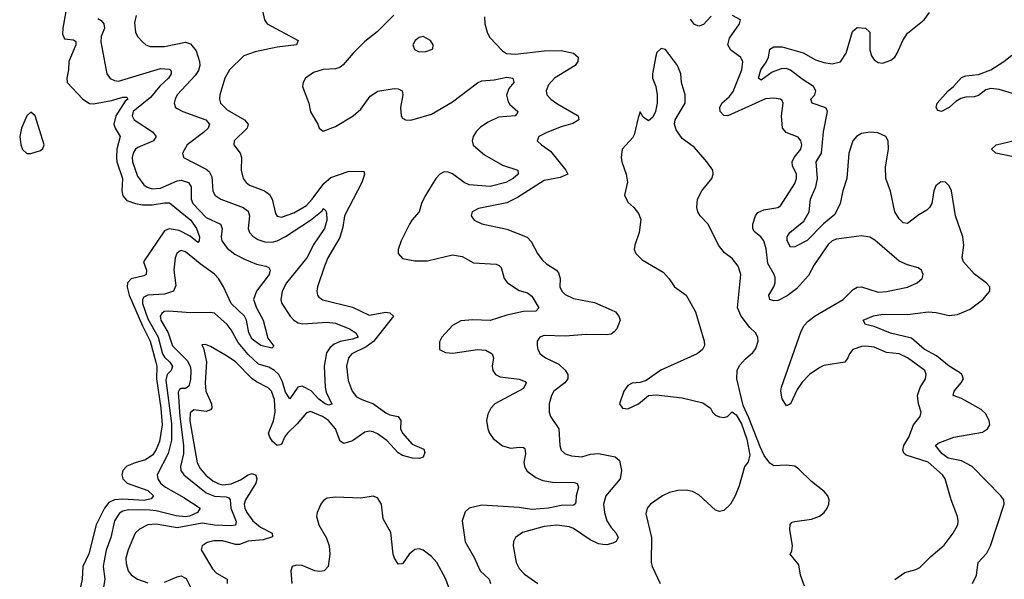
# Model space of a CAD drawing. Header units: inches. Extents: x 1843162 to 1959474, y 907081 to 1016326.
# Tile 314 of 656: x 1934036 to 1938754, y 922529 to 925210. Entities that reach past the tile are written whole.
import ezdxf

# ---------------------------------------------------------------- set-up
doc = ezdxf.new("R2010")
doc.units = ezdxf.units.IN
doc.header["$MEASUREMENT"] = 0
doc.layers.add('B9932', color=7, linetype='Continuous')

msp = doc.modelspace()

# ---------------------------------------------------------------- linework, layer by layer
at = {"layer": 'B9932', "color": 5}
for points, elevation in [([(1935194.8, 925274.8), (1935208.5, 925210), (1935221.7, 925190), (1935370.3, 925110), (1935362.3, 925090), (1935270, 925078.3), (1935164, 925056), (1935110, 925036.4), (1935041.3, 924970), (1935018.9, 924930), (1934994.7, 924850), (1934993, 924830), (1934998.5, 924810), (1935030, 924779), (1935114, 924730), (1935131.3, 924710), (1935125.2, 924690), (1935064, 924630), (1935061.7, 924610), (1935092, 924570), (1935098.5, 924550), (1935097.6, 924490), (1935107.5, 924450), (1935120.7, 924430), (1935137.9, 924417.9), (1935209.6, 924389.6), (1935232.6, 924372.6), (1935245.6, 924350), (1935261.1, 924281.1), (1935270, 924268.2), (1935290, 924263.7), (1935350, 924284.2), (1935410, 924320.5), (1935437.9, 924350), (1935493.9, 924426.1), (1935526.2, 924453.8), (1935610, 924483.3), (1935684.9, 924484.9), (1935688.9, 924468.9), (1935675.2, 924430), (1935591.7, 924270), (1935584.1, 924215.9), (1935570, 924167.1), (1935512.9, 924070), (1935495.9, 924030), (1935463.5, 923930), (1935459.7, 923910), (1935463.2, 923890), (1935470, 923880.3), (1935488.7, 923868.7), (1935630, 923832.8), (1935710, 923795.3), (1935790, 923809.6), (1935810, 923806.2), (1935826.8, 923790), (1935732.1, 923667.9), (1935696.5, 923643.5), (1935627.2, 923610), (1935611.5, 923590), (1935601.3, 923550), (1935610, 923482), (1935629.3, 923430), (1935650, 923403.9), (1935674.9, 923390), (1935731.8, 923370), (1935790, 923326.5), (1935810, 923317.6), (1935850.4, 923310), (1935862.9, 923290), (1935860.8, 923250), (1935870.2, 923230), (1935916.8, 923176.8), (1935972.6, 923152.6), (1935977.3, 923137.3), (1935970, 923114.5), (1935952.5, 923107.5), (1935919, 923110), (1935870, 923123), (1935850, 923135), (1935794.6, 923194.6), (1935750, 923227), (1935730, 923236.4), (1935710, 923238.4), (1935690, 923233.6), (1935630, 923192.4), (1935590, 923179.6), (1935571.3, 923191.3), (1935549.5, 923250), (1935515.4, 923290), (1935487.1, 923310), (1935430, 923332.9), (1935410, 923326.6), (1935366.2, 923273.8), (1935318.5, 923230), (1935304.4, 923210), (1935290, 923175.1), (1935270, 923170.9), (1935247.7, 923190), (1935234.3, 923210), (1935228.8, 923230), (1935251.4, 923288.6), (1935260.7, 923330), (1935256.8, 923390), (1935242.2, 923430), (1935226.6, 923446.6), (1935170, 923474.8), (1935150, 923490.4), (1935070, 923571), (1935030, 923599), (1934950, 923643.9), (1934926.6, 923653.4), (1934908.1, 923651.9), (1934917, 923637), (1934931.3, 923571.3), (1934924, 923470), (1934927.7, 923430), (1934955, 923370), (1934956, 923350), (1934950, 923341.5), (1934930, 923333.9), (1934870, 923341.8), (1934852.6, 923327.4), (1934850.8, 923289.2), (1934887.1, 923087.1), (1934900.6, 923060.6), (1934927.8, 923027.8), (1934960.7, 923000.7), (1934990, 922986.4), (1935010, 922982.7), (1935050, 922987.3), (1935094.4, 923005.6), (1935130, 923030.1), (1935150, 923036.2), (1935168.2, 923028.2), (1935173.1, 923010), (1935168.2, 922990), (1935117.2, 922910), (1935112, 922890), (1935115.4, 922870), (1935123.9, 922850), (1935153.3, 922810), (1935190, 922779.2), (1935245.4, 922750), (1935247.7, 922732.3), (1935202, 922718), (1935130, 922712.1), (1935090, 922696.4), (1935070, 922696.9), (1935010, 922713), (1934965.8, 922714.2), (1934933.8, 922706.2), (1934910.3, 922689.7), (1934905.3, 922670), (1934959.1, 922579.1), (1934979.5, 922559.5), (1935030.2, 922530), (1935030.7, 922510)], 580), ([(1934257.5, 925250), (1934242.1, 925170), (1934241, 925141), (1934250, 925118.2), (1934294.1, 925114.1), (1934305.1, 925105.1), (1934304.7, 925090), (1934271.3, 925010), (1934270.3, 924970), (1934262, 924930), (1934263.7, 924910), (1934338.5, 924830), (1934370, 924808.3), (1934390, 924807.2), (1934476.3, 924823.7), (1934530, 924839.8), (1934550, 924839.5), (1934553.4, 924830), (1934540.6, 924819.4), (1934496.2, 924750), (1934486.7, 924710), (1934493.2, 924690), (1934518.1, 924650), (1934501.8, 924590), (1934499.4, 924550), (1934501.8, 924530), (1934528, 924450), (1934525, 924390), (1934530, 924366.3), (1934550, 924344.7), (1934590.1, 924330.1), (1934623.6, 924323.6), (1934670, 924322.7), (1934730, 924333.4), (1934753.3, 924333.3), (1934856, 924250), (1934883.3, 924210), (1934897.3, 924170), (1934896.5, 924150), (1934890, 924142.8), (1934853.4, 924173.4), (1934799.7, 924199.7), (1934751.6, 924208.4), (1934730, 924199.2), (1934628.7, 924050), (1934642.8, 924010), (1934642.2, 923990), (1934630, 923983), (1934570.5, 923969.5), (1934553.3, 923950), (1934550.9, 923929.1), (1934560.5, 923890), (1934623.9, 923743.9), (1934661.5, 923670), (1934688.7, 923570), (1934693.1, 923550), (1934691.7, 923490), (1934712.7, 923350), (1934718.5, 923270), (1934705.5, 923190), (1934690, 923150.5), (1934673.7, 923126.3), (1934638.6, 923101.4), (1934590, 923088.1), (1934550, 923070.7), (1934530.7, 923050), (1934525, 923030), (1934529.6, 923010), (1934551, 922990), (1934650, 922954.5), (1934677.5, 922930), (1934665.4, 922914.6), (1934632.4, 922907.6), (1934530, 922913.1), (1934490, 922910.5), (1934463.4, 922896.6), (1934442.3, 922870), (1934402.6, 922790), (1934368, 922652), (1934338.2, 922590), (1934334.9, 922530), (1934322.3, 922470)], 520), ([(1934410, 925215.7), (1934426.6, 925206.6), (1934439.8, 925190), (1934441.6, 925170), (1934425.9, 925130), (1934424, 925104), (1934454, 924950), (1934470, 924929.1), (1934490, 924919.1), (1934510, 924916.3), (1934710, 924975.9), (1934752.5, 924972.5), (1934758.7, 924970), (1934761.5, 924961.5), (1934762.3, 924950), (1934748.3, 924930), (1934707.9, 924892.1), (1934662.2, 924837.8), (1934579.1, 924770), (1934574.2, 924750), (1934585, 924730), (1934672.7, 924672.7), (1934689.2, 924650), (1934676.5, 924630), (1934601.6, 924598.4), (1934590.1, 924589.9), (1934579.2, 924570), (1934574.4, 924550), (1934575.8, 924530), (1934600.9, 924460.9), (1934630, 924419.2), (1934647.3, 924407.3), (1934670, 924400.1), (1934710, 924402.8), (1934790, 924438.1), (1934810, 924441.5), (1934844.7, 924430), (1934857.7, 924410), (1934857.4, 924350), (1934866, 924330), (1934930, 924262.7), (1934997.8, 924230), (1935005.4, 924210), (1935001.4, 924170), (1935004.6, 924150), (1935030, 924115.6), (1935066.8, 924086.8), (1935110, 924064.8), (1935170, 924039.7), (1935214.8, 924030), (1935230, 924022.4), (1935236.9, 924010), (1935230.8, 923990), (1935170.1, 923910), (1935157, 923870), (1935171.3, 923830), (1935203.2, 923770), (1935224.5, 923684.5), (1935254.4, 923645.6), (1935243.6, 923636.4), (1935191.2, 923648.8), (1935150, 923679.3), (1935134.5, 923710), (1935123.1, 923770), (1935113.6, 923790), (1935048.6, 923850), (1935012.5, 923930), (1934988.1, 923970), (1934970, 923991.6), (1934900.5, 924040.5), (1934830, 924097.8), (1934810, 924103.9), (1934800.7, 924099.3), (1934789.4, 924090.6), (1934780.2, 924070), (1934774.3, 924010), (1934783.5, 923936.5), (1934772.9, 923910), (1934730, 923895.3), (1934650, 923890.9), (1934630, 923881.2), (1934625, 923870), (1934625, 923850), (1934650, 923776.4), (1934698.9, 923690), (1934719.6, 923610), (1934730, 923593.6), (1934755.6, 923570), (1934767.4, 923550), (1934761.2, 923530), (1934743, 923510), (1934736.6, 923483.4), (1934763.9, 923276.1), (1934764.1, 923195.9), (1934747.5, 923132.5), (1934695.4, 923030), (1934697.4, 923010), (1934710.8, 922990), (1934735.3, 922970), (1934821.9, 922921.9), (1934900.7, 922870), (1934888.1, 922850), (1934850, 922831.6), (1934830, 922828.9), (1934786.2, 922833.8), (1934690, 922858), (1934658.9, 922861.1), (1934557.2, 922862.8), (1934530, 922856.1), (1934514.2, 922845.8), (1934490, 922809.7), (1934472.1, 922730), (1934450.8, 922669.2), (1934438.7, 922610), (1934435.9, 922590), (1934443.8, 922530), (1934437.5, 922490)], 540), ([(1934593.8, 925230), (1934585.5, 925194.5), (1934591.1, 925151.1), (1934600.3, 925130), (1934623.9, 925103.9), (1934640.4, 925090), (1934661.4, 925081.4), (1934730, 925081), (1934830, 925101.9), (1934853.8, 925093.8), (1934881.3, 925061.3), (1934897.2, 925010), (1934898.8, 924990), (1934892.5, 924967.5), (1934876.7, 924943.3), (1934791.2, 924850), (1934780.7, 924830), (1934776.5, 924810), (1934783.1, 924790), (1934790, 924784.7), (1934818.4, 924770), (1934927.4, 924730), (1934946, 924710), (1934938.4, 924690), (1934917.1, 924670), (1934838.8, 924610), (1934815.3, 924570), (1934820.4, 924550), (1934930, 924494.4), (1934943.3, 924483.3), (1934957.4, 924457.4), (1934962, 924390), (1934971.3, 924370), (1935000.3, 924350), (1935107.2, 924310), (1935130, 924293.6), (1935136.4, 924270), (1935130.8, 924210), (1935136.6, 924190), (1935152.4, 924172.4), (1935176.8, 924156.8), (1935210, 924145.4), (1935245, 924145), (1935270, 924151.4), (1935310, 924172.1), (1935430.2, 924249.8), (1935484.7, 924295.3), (1935490, 924304.9), (1935499.7, 924299.7), (1935506.6, 924286.6), (1935508.5, 924250), (1935496.4, 924210), (1935445.4, 924134.6), (1935411.3, 924068.7), (1935315.1, 923950), (1935293.8, 923910), (1935287.7, 923867.7), (1935292.7, 923850), (1935331.8, 923790), (1935350.2, 923770), (1935370, 923758.6), (1935393.2, 923753.2), (1935510, 923761.9), (1935550, 923756.4), (1935616.1, 923730), (1935646.9, 923710), (1935657.5, 923690), (1935630, 923679), (1935571.8, 923668.2), (1935543.6, 923656.4), (1935521.4, 923638.6), (1935505.8, 923614.2), (1935495.6, 923550), (1935500.5, 923450), (1935505.3, 923425.3), (1935531, 923369), (1935516.6, 923363.4), (1935499.8, 923370), (1935470, 923392.7), (1935432.7, 923432.7), (1935390, 923454.8), (1935368.3, 923450), (1935330, 923393.5), (1935310, 923425.3), (1935295.9, 923475.9), (1935278.3, 923510), (1935257.1, 923530), (1935230, 923545.3), (1935180.5, 923560.5), (1935130, 923605.5), (1935083.6, 923663.6), (1935050, 923723.8), (1935030, 923749.8), (1934970, 923804.4), (1934950, 923808.2), (1934854.4, 923805.6), (1934750, 923814.5), (1934728.4, 923811.6), (1934716.8, 923803.2), (1934708.7, 923790), (1934712.5, 923770), (1934747.8, 923710), (1934767.9, 923647.9), (1934838.1, 923578.1), (1934852.5, 923550), (1934855.8, 923530), (1934854, 923486), (1934846.1, 923453.9), (1934830, 923442.7), (1934810, 923443.4), (1934801.6, 923438.4), (1934794.8, 923425.2), (1934802.9, 923310), (1934820.9, 923170), (1934820.1, 923130), (1934806.2, 923070), (1934808.1, 923050), (1934822.7, 923030), (1934930, 922943.4), (1934970, 922927.3), (1935024.8, 922924.8), (1935038.9, 922918.9), (1935045.3, 922910), (1935047.2, 922870), (1935073.7, 922806.3), (1935070.5, 922789.5), (1935050, 922785.3), (1934970, 922788.8), (1934910, 922798.9), (1934790, 922775.8), (1934690, 922793.4), (1934650, 922789.9), (1934609.7, 922770.3), (1934589.4, 922750), (1934555.1, 922670), (1934544.1, 922630), (1934545.6, 922605.6), (1934555.5, 922570), (1934570.1, 922550.1), (1934600.3, 922530), (1934650, 922512.3)], 560), ([(1935828.2, 925231.8), (1935748.6, 925151.4), (1935690, 925105.3), (1935633.2, 925050), (1935586.7, 924993.3), (1935570, 924981.5), (1935550, 924975.4), (1935490, 924972), (1935443.1, 924956.9), (1935406, 924930), (1935394, 924910), (1935391.3, 924890), (1935421, 924810), (1935430, 924768.9), (1935464.4, 924710), (1935470.3, 924690.3), (1935490, 924675.8), (1935550, 924697.7), (1935634.2, 924750), (1935670, 924782.2), (1935715.6, 924844.4), (1935752, 924868), (1935830, 924880.5), (1935850, 924879.3), (1935868.5, 924870), (1935871.2, 924850), (1935860.2, 924790), (1935863.5, 924750), (1935870, 924738.7), (1935884.9, 924730), (1935910, 924728.8), (1936010, 924757.7), (1936110, 924815.9), (1936230, 924907.3), (1936250, 924916.6), (1936310, 924922), (1936370, 924934.6), (1936399.1, 924930), (1936404.6, 924910), (1936380, 924880), (1936368.4, 924848.4), (1936376.4, 924816.4), (1936384.1, 924804.1), (1936423.6, 924770), (1936419.3, 924760.7), (1936410, 924749.9), (1936330, 924743.7), (1936281.1, 924718.9), (1936244.7, 924695.3), (1936224.4, 924675.6), (1936208.9, 924651.1), (1936204.3, 924630), (1936209.6, 924609.6), (1936263, 924563), (1936350, 924513.3), (1936423.8, 924490), (1936425.3, 924470), (1936401.1, 924450), (1936365.5, 924430), (1936290, 924410.9), (1936190, 924419.2), (1936165.7, 924430), (1936110, 924471), (1936090, 924479.1), (1936070, 924480.7), (1936050, 924470.8), (1936030, 924449.7), (1935977.2, 924362.8), (1935961.2, 924330), (1935950, 924289.7), (1935915.3, 924250), (1935904, 924230), (1935863.2, 924150), (1935850.3, 924110), (1935850.4, 924090), (1935870, 924066), (1935930, 924054.2), (1935990, 924054.3), (1936110, 924083.5), (1936155.7, 924075.7), (1936210, 924045), (1936318.6, 924038.6), (1936333.1, 924033.1), (1936342.8, 924022.8), (1936358.3, 923970), (1936374, 923950), (1936430, 923912.6), (1936470, 923901.8), (1936490, 923885.8), (1936523.2, 923830), (1936510, 923814.5), (1936450, 923812.9), (1936370, 923794.5), (1936290, 923768.5), (1936206.9, 923773.1), (1936150, 923767), (1936110, 923744.7), (1936059.3, 923690), (1936047.7, 923667.7), (1936047.7, 923630), (1936076.1, 923616.1), (1936111.9, 923611.9), (1936229.9, 923630.1), (1936270, 923626.8), (1936300.6, 923610), (1936306, 923590), (1936299.8, 923550), (1936303.2, 923530), (1936315.5, 923510), (1936338.8, 923498.8), (1936428.8, 923488.8), (1936457.5, 923477.5), (1936462.4, 923470), (1936450, 923443.8), (1936313.1, 923370), (1936293.1, 923350), (1936279.5, 923320.5), (1936273.6, 923290), (1936279.1, 923250), (1936286.9, 923230), (1936304.7, 923204.7), (1936350, 923168), (1936390, 923157.7), (1936430, 923163), (1936450, 923161.5), (1936456.2, 923156.2), (1936459.2, 923130), (1936452.5, 923090), (1936454.3, 923070), (1936467.7, 923047.7), (1936510, 923016.3), (1936542.9, 923002.9), (1936590, 922994.1), (1936693.8, 922993.8), (1936708.2, 922988.2), (1936713.5, 922970), (1936702.1, 922930), (1936700.4, 922899.6), (1936697.8, 922890), (1936690, 922884.6), (1936630, 922883.4), (1936570, 922870.3), (1936490, 922864.1), (1936430, 922873.4), (1936250, 922883.9), (1936190.4, 922870), (1936170, 922852.4), (1936157.1, 922810), (1936170, 922708.2), (1936213.4, 922633.4), (1936242, 922570), (1936285.1, 922530), (1936291.9, 922510)], 620), ([(1936263.4, 925223.4), (1936265.7, 925190), (1936275.8, 925150), (1936286.7, 925126.7), (1936350, 925060.3), (1936368.7, 925048.7), (1936410, 925045.7), (1936550, 925060.7), (1936630, 925063.3), (1936689.2, 925049.2), (1936712.4, 925030), (1936710.4, 925010), (1936698, 924990), (1936599.5, 924930), (1936570, 924897.6), (1936558.9, 924870), (1936562.6, 924850), (1936581.1, 924830), (1936610, 924808.4), (1936712.7, 924750), (1936715.8, 924730), (1936687, 924713), (1936630, 924697.5), (1936561.6, 924670), (1936523.8, 924650), (1936516.4, 924630), (1936536.4, 924610), (1936579.8, 924579.8), (1936653.8, 924490), (1936662, 924470), (1936626.5, 924453.5), (1936550, 924439.6), (1936421.7, 924358.3), (1936370, 924332.1), (1936234, 924306), (1936204.9, 924290), (1936199.1, 924270), (1936214, 924250), (1936250, 924232), (1936370, 924206.5), (1936467.7, 924167.7), (1936487.1, 924147.1), (1936516.9, 924090), (1936539.3, 924059.3), (1936560.3, 924040.3), (1936608.5, 924010), (1936618.2, 923998.2), (1936625.8, 923970), (1936624.4, 923930), (1936634, 923910), (1936650, 923894), (1936690, 923874.5), (1936790, 923855.9), (1936870, 923820.2), (1936890.4, 923810), (1936906.7, 923790), (1936913.4, 923770), (1936898, 923730), (1936885.5, 923714.5), (1936870, 923704.4), (1936850, 923699.9), (1936750, 923701.5), (1936650, 923693.7), (1936550, 923697.2), (1936528, 923690), (1936516.4, 923670), (1936515.8, 923650), (1936518.4, 923630), (1936530.4, 923610), (1936554.9, 923590), (1936619.5, 923559.5), (1936650.6, 923530.6), (1936662, 923510), (1936662.8, 923490), (1936648.8, 923471.2), (1936595.5, 923430), (1936583.9, 923410), (1936572.6, 923370), (1936572.8, 923330), (1936580.3, 923310), (1936619, 923250), (1936624.4, 923170), (1936630, 923148.2), (1936650.2, 923130.2), (1936680.8, 923120.8), (1936730, 923116.3), (1936771.4, 923128.6), (1936810, 923131.8), (1936890, 923115.9), (1936910, 923099), (1936919.6, 923050), (1936913.4, 923010), (1936844.3, 922930), (1936834.3, 922890), (1936838.6, 922850), (1936850.1, 922810), (1936870, 922776.9), (1936894.8, 922750), (1936903.2, 922730), (1936899.6, 922720.4), (1936894.2, 922710), (1936877.9, 922702.1), (1936850, 922695.1), (1936830, 922695.8), (1936810, 922699.9), (1936770, 922718.5), (1936690, 922772.2), (1936670, 922780.9), (1936610, 922788.4), (1936550, 922782.9), (1936446, 922754), (1936412, 922730), (1936402.8, 922710), (1936401.3, 922690), (1936414.7, 922610), (1936430, 922581.3), (1936454.8, 922554.8), (1936519.5, 922510)], 640), ([(1937350, 925226.3), (1937312.3, 925187.7), (1937290, 925178.9), (1937270, 925187.3), (1937250, 925212.5)], 640), ([(1938230, 922528.5), (1938277.2, 922562.8), (1938330, 922576.5), (1938350, 922586.7), (1938401.8, 922638.2), (1938466.8, 922693.2), (1938509.7, 922750), (1938531.1, 922790), (1938533.5, 922810), (1938529.8, 922830), (1938500.3, 922910), (1938470.8, 923010), (1938458.7, 923030), (1938389.8, 923090), (1938284.5, 923124.5), (1938273.6, 923133.6), (1938267.5, 923147.5), (1938272.3, 923170), (1938297.1, 923210), (1938318.5, 923270), (1938351.1, 923310), (1938356.4, 923330), (1938342.9, 923370), (1938339.1, 923410), (1938351.2, 923448.8), (1938377.2, 923490), (1938380.4, 923510), (1938374, 923530), (1938290, 923589.8), (1938250, 923609), (1938190, 923616.1), (1938130, 923640.7), (1938090, 923645.9), (1938070, 923643.9), (1938029, 923630), (1938012.1, 923610), (1938005, 923590), (1937990.6, 923569.4), (1937890, 923553.6), (1937870, 923544.8), (1937820.8, 923510), (1937785.7, 923474.3), (1937761, 923439), (1937730, 923369.3), (1937710, 923360.7), (1937690, 923394), (1937683.1, 923430), (1937686.9, 923450), (1937781.4, 923718.6), (1937795.3, 923744.7), (1937814, 923766), (1937847.8, 923792.2), (1937981.5, 923870), (1938030, 923917.3), (1938050, 923928.1), (1938070, 923930.2), (1938150, 923905), (1938190, 923907.3), (1938290, 923929.1), (1938337.2, 923950), (1938361.2, 923970), (1938365.2, 923990), (1938357.2, 924010), (1938341.5, 924021.5), (1938290, 924035.1), (1938250, 924053.7), (1938133.3, 924153.3), (1938110, 924168.4), (1938070, 924175.4), (1937950, 924159), (1937930, 924150.7), (1937910, 924133.8), (1937843.4, 924036.6), (1937815.4, 923984.6), (1937758.8, 923921.2), (1937713.2, 923886.8), (1937670, 923865.6), (1937650, 923862.8), (1937631.3, 923870), (1937626.6, 923890), (1937649.9, 923930), (1937655.6, 923950), (1937655.6, 923975.6), (1937652, 923990), (1937621.5, 924041.5), (1937613, 924113), (1937602.4, 924150), (1937587.3, 924170), (1937556.2, 924196.2), (1937548.6, 924210), (1937548.8, 924230), (1937561.5, 924270), (1937573.7, 924286.3), (1937601.3, 924298.7), (1937669.5, 924310), (1937681.1, 924318.9), (1937750, 924425.7), (1937758.5, 924450), (1937758.6, 924470), (1937739.6, 924510), (1937738.4, 924530), (1937747.2, 924550), (1937779.4, 924590), (1937784.4, 924610), (1937779.8, 924630), (1937767.2, 924647.2), (1937709.3, 924669.3), (1937691.8, 924690), (1937687, 924750), (1937694.5, 924810), (1937690, 924822.7), (1937681.2, 924830), (1937650, 924834.6), (1937610, 924831.3), (1937430, 924749.8), (1937410, 924751.2), (1937392.6, 924770), (1937390.9, 924790), (1937401.4, 924810), (1937437.1, 924842.9), (1937454.3, 924865.7), (1937496.4, 924970), (1937500.6, 925010), (1937490.8, 925030), (1937443.6, 925063.6), (1937429.8, 925090), (1937437.7, 925122.3), (1937486, 925190), (1937489.6, 925210), (1937452.3, 925230)], 640), ([(1938601.8, 922510), (1938621.6, 922550), (1938629.5, 922610.5), (1938670, 922655.2), (1938688.5, 922690), (1938754.3, 922890), (1938751.5, 922910), (1938737.6, 922930), (1938600.2, 923070), (1938550, 923096.7), (1938485, 923110), (1938456.3, 923130), (1938424, 923170), (1938437.8, 923182.2), (1938512.3, 923210), (1938650, 923234.7), (1938674.3, 923250), (1938684.7, 923270), (1938682, 923290), (1938663.5, 923323.5), (1938643.6, 923343.6), (1938550, 923395.4), (1938509.7, 923410), (1938514.2, 923430), (1938548.1, 923470), (1938558.7, 923490), (1938551.1, 923510), (1938539.5, 923519.5), (1938490, 923550.7), (1938430, 923599.7), (1938370, 923632.5), (1938310, 923684.2), (1938208.8, 923708.8), (1938130, 923740.2), (1938089.2, 923750), (1938078, 923770), (1938127.7, 923792.3), (1938170, 923798.8), (1938290, 923797.8), (1938390, 923811.3), (1938428, 923808), (1938490, 923793.6), (1938530, 923797.3), (1938590, 923823), (1938652.2, 923870), (1938684.7, 923910), (1938685.6, 923930), (1938667.6, 923950), (1938610.9, 923990.9), (1938559, 924050), (1938552.9, 924070), (1938560.2, 924130), (1938555, 924170), (1938519.8, 924270), (1938501.2, 924390), (1938490, 924414.3), (1938472.5, 924432.5), (1938450, 924434), (1938426.1, 924413.9), (1938415.9, 924390), (1938406.7, 924330), (1938396.5, 924310), (1938382.5, 924297.5), (1938344.6, 924275.4), (1938290, 924234.2), (1938270, 924237.2), (1938250, 924256), (1938229.2, 924290), (1938208.6, 924388.6), (1938187, 924450), (1938185.4, 924505.4), (1938199, 924590), (1938197.2, 924630), (1938186.9, 924650), (1938148.1, 924668.1), (1938110, 924671.8), (1938070, 924665), (1938046, 924650), (1938028.6, 924630), (1938009.1, 924570.9), (1938000.3, 924450), (1937980.7, 924390), (1937968.3, 924330), (1937942.5, 924277.5), (1937887.9, 924232.1), (1937810, 924152.7), (1937750, 924122.4), (1937730, 924120.5), (1937713.1, 924150), (1937714, 924170), (1937727.1, 924190), (1937794.3, 924245.7), (1937819, 924290), (1937825.2, 924350), (1937851.1, 924408.9), (1937858.9, 924450), (1937852.6, 924530), (1937878.4, 924570), (1937887.5, 924672.5), (1937907.6, 924770), (1937903, 924783), (1937893.6, 924790), (1937833.3, 924810), (1937827, 924830), (1937845.9, 924850), (1937851.6, 924870), (1937839.9, 924890), (1937785.3, 924925.3), (1937730, 924969.1), (1937710, 924976.1), (1937685.1, 924974.9), (1937641.9, 924958.1), (1937590, 924920.6), (1937576.1, 924930), (1937587.9, 924970), (1937613.9, 925006.1), (1937624.9, 925030), (1937631.3, 925068.7), (1937650, 925080.9), (1937690, 925080.8), (1937790, 925051.3), (1937850, 925018.2), (1937890, 925005.6), (1937930, 924999.1), (1937970, 925007.5), (1937996.1, 925050), (1938026.8, 925153.2), (1938050, 925172.1), (1938088.8, 925168.8), (1938109.2, 925150), (1938110, 925066), (1938117.3, 925037.3), (1938130, 925017.4), (1938150, 925005), (1938170, 925001.8), (1938210, 925015.6), (1938229, 925031), (1938241.5, 925050), (1938267.6, 925110), (1938290, 925145.3), (1938370.9, 925209.1), (1938395.8, 925244.2)], 620), ([(1937796.2, 922496.2), (1937777.2, 922550), (1937770, 922598), (1937728.7, 922650), (1937736.4, 922663.6), (1937739, 922690), (1937727.2, 922767.2), (1937727.7, 922792.3), (1937737.6, 922802.4), (1937750, 922806.7), (1937830, 922817.3), (1937868.8, 922831.2), (1937890.8, 922849.2), (1937904.7, 922870), (1937913.6, 922890), (1937915.6, 922910), (1937908.2, 922930), (1937891.5, 922950), (1937830, 922998.2), (1937770, 923057.7), (1937750, 923072.1), (1937710, 923076.9), (1937650, 923073.6), (1937630, 923086), (1937603.1, 923123.1), (1937583.8, 923163.8), (1937530, 923302.7), (1937502.2, 923362.2), (1937471.8, 923490), (1937474.5, 923530), (1937485.8, 923554.2), (1937514.2, 923585.8), (1937550, 923616.3), (1937564.4, 923635.6), (1937575.1, 923670), (1937572.6, 923690), (1937561.6, 923710), (1937535.5, 923735.5), (1937494, 923790), (1937475.1, 923830), (1937491.9, 923990), (1937479.2, 924030), (1937450, 924066), (1937414, 924094), (1937384.5, 924130), (1937336, 924230), (1937297, 924270), (1937285.6, 924290), (1937280.5, 924310), (1937284.7, 924350), (1937305.6, 924390), (1937352, 924450), (1937359.5, 924470), (1937357, 924490), (1937329.6, 924530), (1937270, 924598.4), (1937210, 924641.6), (1937181.8, 924681.8), (1937174.5, 924710), (1937177.2, 924730), (1937224.4, 924810), (1937224.7, 924850), (1937207.6, 924910), (1937203.6, 924950), (1937187.8, 924990), (1937130, 925067), (1937110, 925072), (1937090, 925053.2), (1937083.8, 925036.2), (1937068.2, 924950), (1937068.5, 924930), (1937084.2, 924890), (1937090.3, 924850), (1937090.3, 924810), (1937082.6, 924770), (1937070, 924742.7), (1937050, 924726), (1937023.6, 924743.6), (1937010, 924768.7), (1936999.3, 924740.7), (1936981.3, 924658.7), (1936974.4, 924645.6), (1936922.4, 924590), (1936918, 924550), (1936921.1, 924530), (1936942, 924470), (1936948.3, 924431.7), (1936934, 924370), (1936950, 924336), (1936978.8, 924310), (1937001.3, 924281.3), (1937012.4, 924252.4), (1937004.4, 924190), (1936983, 924130), (1936980.5, 924110), (1936988, 924090), (1937019.5, 924059.5), (1937119.9, 923999.9), (1937148.7, 923968.7), (1937174, 923930), (1937230.2, 923890.2), (1937274, 923810), (1937316.4, 923670), (1937318, 923650), (1937307.3, 923630), (1937282.8, 923610), (1937108.9, 923531.1), (1937038.5, 923481.5), (1937010, 923472.7), (1936970.6, 923469.4), (1936950, 923457.2), (1936930.8, 923430), (1936911, 923370), (1936924.7, 923350), (1936950, 923345.5), (1937001.2, 923370), (1937049.5, 923410.5), (1937086.6, 923413.4), (1937210, 923399.5), (1937310, 923375.5), (1937346, 923350), (1937356, 923330), (1937370, 923316), (1937390, 923307.3), (1937410, 923304), (1937428, 923310), (1937450, 923331.3), (1937470, 923318), (1937494.6, 923274.6), (1937520.3, 923200.3), (1937535.5, 923124.5), (1937527.5, 923092.5), (1937510, 923068), (1937483.4, 922976.6), (1937464.9, 922930), (1937442.8, 922890), (1937410, 922859.3), (1937390, 922854.5), (1937370, 922860.7), (1937290, 922934), (1937260.9, 922950), (1937230, 922957.1), (1937190, 922955.2), (1937150, 922945), (1937117, 922930), (1937058.7, 922890), (1937043.1, 922870), (1937036.9, 922843.1), (1937064.2, 922730), (1937061.5, 922610), (1937066.5, 922590), (1937104.7, 922510)], 660), ([(1938810, 924851.2), (1938730, 924876.3), (1938690, 924881.2), (1938666, 924874), (1938630, 924847.6), (1938610, 924841), (1938570, 924839.6), (1938546.6, 924833.4), (1938521.4, 924818.6), (1938490, 924789.9), (1938452.8, 924770), (1938435.7, 924775.7), (1938428.1, 924790), (1938433.3, 924810), (1938485.7, 924870), (1938510.3, 924889.7), (1938550, 924933.6), (1938570, 924941.5), (1938630, 924948.3), (1938690, 924970.6), (1938752.2, 925010), (1938790, 925040.9)], 580), ([(1938790, 924555.4), (1938714.5, 924570), (1938693.3, 924590), (1938716, 924610), (1938870, 924648.1)], 580), ([(1936091.7, 922490), (1936078.8, 922530), (1936035, 922610), (1936010, 922638), (1935970, 922669.3), (1935950, 922675.6), (1935930, 922672.2), (1935901.9, 922650), (1935870, 922604), (1935850, 922602.7), (1935832.3, 922630), (1935825.9, 922650), (1935814.1, 922754.1), (1935778.3, 922818.3), (1935769.7, 922890), (1935750, 922918.9), (1935730, 922928.2), (1935670, 922917.7), (1935550, 922923.2), (1935510, 922918), (1935492.5, 922907.5), (1935479.3, 922890), (1935461.4, 922850), (1935458.3, 922830), (1935468.8, 922790), (1935506.1, 922726.1), (1935518.6, 922690), (1935521.4, 922650), (1935513.8, 922590), (1935494.4, 922570), (1935473.9, 922566.1), (1935450, 922570.5), (1935390, 922595.6), (1935362.1, 922597.9), (1935341.1, 922590), (1935335.5, 922570), (1935339.3, 922510)], 620), ([(1934730, 922515.4), (1934790, 922542), (1934810, 922546.2), (1934833.7, 922533.7), (1934865.5, 922470)], 560)]:
    msp.add_lwpolyline(points, dxfattribs=dict(at, elevation=elevation))
for points, elevation in [([(1935970, 925129.4), (1935950, 925124.5), (1935930.7, 925110), (1935920.5, 925090), (1935927.1, 925067.1), (1935950, 925055.5), (1935982.5, 925057.5), (1936010, 925066.8), (1936015.3, 925070), (1936017.2, 925090), (1936005.2, 925110)], 640), ([(1934090, 924766.6), (1934070, 924749.7), (1934044.2, 924690), (1934035.9, 924650), (1934041.7, 924610), (1934050, 924588.1), (1934069.8, 924569.8), (1934090, 924568.6), (1934136.1, 924583.9), (1934147, 924593), (1934152.5, 924610), (1934110, 924749.8)], 520)]:
    msp.add_lwpolyline(points, close=True, dxfattribs=dict(at, elevation=elevation))

doc.saveas('drawing.dxf')
